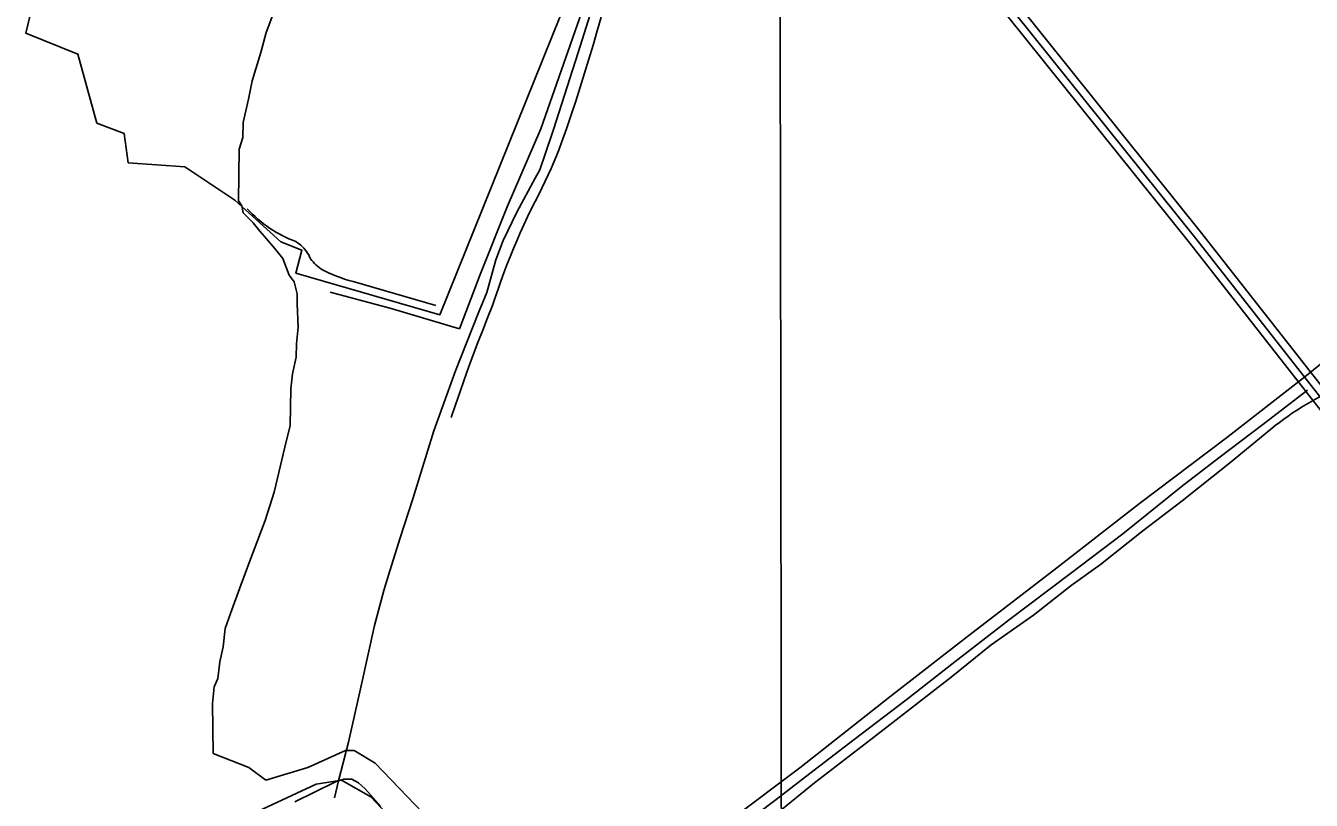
# Model space of a CAD drawing. Extents: x 3324104 to 3361979, y 612876 to 638273.
# Drawn here: x 3331994 to 3334490, y 633384 to 634887 of the extents above; entities that cross this region are included whole.
import ezdxf

# ---------------------------------------------------------------- set-up
doc = ezdxf.new("R2010")
doc.units = 0
for name, color, linetype in [('V-DTCH-CNTR', 7, 'Continuous'), ('V-GRID-MAJR', 7, 'Continuous'), ('V-ROAD-CNTR', 7, 'Continuous'), ('V-SITE-VEGE', 7, 'Continuous'), ('V-TOPO-SHOR', 7, 'Continuous')]:
    doc.layers.add(name, color=color, linetype=linetype)

msp = doc.modelspace()

# ---------------------------------------------------------------- linework, layer by layer
at = {"layer": 'V-DTCH-CNTR'}
for points in [[(3334477.313, 634205.623), (3334527.772, 634246.659), (3334592.6010000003, 634293.4010000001), (3334641.981, 634332.3640000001), (3334730.792, 634397.9), (3334813.275, 634459.698), (3334896.451, 634521.138), (3334964.502, 634573.405), (3335031.506, 634625.687), (3335114.012, 634688.88), (3335190.203, 634749.382), (3335260.71, 634802.654), (3335337.201, 634860.017), (3335425.316, 634925.5650000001), (3335498.346, 634984.373), (3335562.194, 635035.309), (3335615.514, 635081.18), (3335691.802, 635147.953), (3335722.503, 635173.267)], [(3332836.107, 634298.973), (3332876.435, 634404.314), (3332928.501, 634535.6730000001), (3332994.164, 634686.762), (3333069.393, 634900.657), (3333107.494, 635039.268), (3333117.183, 635106.807)], [(3332820.094, 634126.894), (3332828.2660000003, 634151.2710000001), (3332836.63, 634175.585), (3332845.182, 634199.832), (3332853.9250000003, 634224.01), (3332862.8540000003, 634248.1190000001), (3332871.974, 634272.159), (3332881.2800000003, 634296.127), (3332890.775, 634320.0210000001), (3332900.453, 634343.839), (3332905.637, 634359.838), (3332911.015, 634375.7710000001), (3332916.59, 634391.637), (3332922.361, 634407.433), (3332928.325, 634423.158), (3332934.483, 634438.807), (3332940.8340000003, 634454.378), (3332947.375, 634469.871), (3332954.109, 634485.282), (3332961.029, 634500.607), (3332968.142, 634515.846), (3332975.4390000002, 634530.997), (3332982.9220000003, 634546.056), (3332990.592, 634561.023), (3332996.752, 634573.082), (3333002.72, 634585.2390000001), (3333008.49, 634597.49), (3333014.062, 634609.833), (3333019.434, 634622.264), (3333024.605, 634634.782), (3333029.576, 634647.379), (3333034.341, 634660.056), (3333043.721, 634686.899), (3333052.8880000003, 634713.818), (3333061.84, 634740.809), (3333070.577, 634767.8690000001), (3333079.096, 634794.9990000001), (3333087.401, 634822.196), (3333095.489, 634849.457), (3333103.357, 634876.784), (3333111.387, 634903.67)], [(3332790.269, 634343.859), (3332629.501, 634390.513), (3332621.329, 634392.8250000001), (3332613.2260000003, 634395.358), (3332605.193, 634398.115), (3332597.239, 634401.091), (3332589.37, 634404.281), (3332581.59, 634407.689), (3332573.9080000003, 634411.308), (3332570.4020000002, 634413.26), (3332567, 634415.39), (3332563.715, 634417.696), (3332560.553, 634420.1680000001), (3332557.526, 634422.799), (3332554.6380000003, 634425.587), (3332551.9, 634428.519), (3332549.318, 634431.589), (3332546.897, 634434.79), (3332545.265, 634438.491), (3332543.417, 634442.0920000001), (3332541.363, 634445.579), (3332539.11, 634448.9400000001), (3332536.665, 634452.166), (3332534.038, 634455.2440000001), (3332531.236, 634458.164), (3332528.2660000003, 634460.917), (3332525.143, 634463.4890000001), (3332521.877, 634465.877), (3332518.477, 634468.073), (3332511.79, 634470.696), (3332505.185, 634473.512), (3332498.665, 634476.5210000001), (3332492.234, 634479.7170000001), (3332485.901, 634483.101), (3332479.667, 634486.6680000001), (3332473.544, 634490.416), (3332467.529, 634494.34), (3332461.633, 634498.4400000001), (3332455.859, 634502.708), (3332450.213, 634507.1460000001), (3332444.698, 634511.7440000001), (3332439.3200000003, 634516.504), (3332434.083, 634521.417), (3332428.99, 634526.479), (3332424.0500000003, 634531.692)], [(3332836.107, 634298.973), (3332703.3850000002, 634338.547), (3332584.998, 634369.691)], [(3333011.629, 633088.1240000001), (3333074.961, 633138.372), (3333196.308, 633223.702), (3333364.3910000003, 633347.802), (3333496.9050000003, 633447.427), (3333671.843, 633585.108), (3333822.602, 633701.658), (3333989.973, 633830.463), (3334156.185, 633960.066), (3334322.728, 634085.756), (3334477.313, 634205.623)], [(3334507.2, 634167.447), (3334497.971, 634162.5700000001), (3334488.8370000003, 634157.518), (3334479.803, 634152.291), (3334470.87, 634146.893), (3334462.043, 634141.324), (3334453.323, 634135.588), (3334444.713, 634129.684), (3334436.22, 634123.617), (3334427.844, 634117.389), (3334419.588, 634111.002), (3334411.458, 634104.456), (3334330.994, 634038.095), (3334239.276, 633964.938), (3334162.431, 633907.234), (3334080.5870000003, 633841.591), (3334023.859, 633800.65), (3333950.508, 633743.588), (3333868.432, 633685.616), (3333790.467, 633623.049), (3333634.6, 633502.096), (3333525.294, 633418.061), (3333452.254, 633358.554)]]:
    msp.add_lwpolyline(points, dxfattribs=at)
at = {"layer": 'V-GRID-MAJR'}
msp.add_spline([(3333482.838, 618266.121), (3333474.025, 624325.456), (3333465.2090000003, 630386.726), (3333456.393, 636448.02), (3333456.39, 636449.933)], degree=3, dxfattribs=at)
at = {"layer": 'V-ROAD-CNTR'}
for points in [[(3337064.9698325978, 634802.0723692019), (3336609.996742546, 634460.853051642), (3336581.368799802, 634388.8621956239), (3336581.87479879, 634317.5793381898), (3336590.6197813, 634276.9494194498), (3336595.737771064, 634202.0705692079), (3336585.5327914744, 634096.492780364), (3336580.438801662, 634022.6379280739), (3336583.1567962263, 633934.2711048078), (3336586.0377904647, 633870.9922313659), (3336581.90479873, 633856.2902607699), (3336127.351707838, 633490.831991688), (3335477.5420074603, 632967.6530380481), (3335473.756015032, 632972.1180291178), (3334812.197338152, 633801.9633694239), (3334513.236936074, 634183.0636072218), (3334277.161408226, 634483.6520060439), (3333713.362535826, 635186.554600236), (3333403.6901551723, 635583.9018055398), (3333381.78619898, 635627.9747173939), (3333323.5967231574, 635643.5221908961)], [(3335462.1690382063, 632962.5890481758), (3334800.431361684, 633792.6593880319), (3334501.437959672, 634173.8016257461), (3334265.4124317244, 634474.327024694), (3333701.59555936, 635177.2506188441), (3333390.9301806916, 635575.8728215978), (3333371.3692198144, 635615.2317428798), (3333310.829340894, 635631.4077105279), (3333276.452409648, 635582.0368092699), (3333118.1577262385, 635107.6087581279), (3333098.2007661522, 635098.68277598), (3333087.1747882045, 635111.95274944), (3332809.6053433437, 635583.9298054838)], [(3335473.5770153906, 632925.9461214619), (3335473.578015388, 632925.94712146), (3335450.5820613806, 632953.0600672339), (3334788.665385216, 633783.3554066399), (3334489.63898327, 634164.53964427), (3334253.6634552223, 634465.0020433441), (3333689.8285828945, 635167.9466374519), (3333378.170206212, 635567.8438376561), (3333360.952240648, 635602.4887683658), (3333317.1253283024, 635614.1997449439), (3333289.997382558, 635575.238822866), (3333130.299701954, 635096.6077801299), (3333093.9367746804, 635080.3438126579), (3333074.860812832, 635103.301766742), (3332796.675369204, 635576.3258206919)]]:
    msp.add_lwpolyline(points, dxfattribs=at)
at = {"layer": 'V-SITE-VEGE'}
for p, q in [((3332477.656, 634918.61), (3332460.7600000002, 634873.497)), ((3332460.7600000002, 634873.497), (3332450.4420000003, 634834.7649999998)), ((3332450.4420000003, 634834.7649999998), (3332433.397, 634779.934)), ((3332433.397, 634779.934), (3332426.3680000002, 634744.3910000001)), ((3332426.3680000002, 634744.3910000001), (3332415.952, 634699.179)), ((3332415.952, 634699.179), (3332415.503, 634670.02)), ((3332415.503, 634670.02), (3332408.6750000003, 634647.4359999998)), ((3332408.6750000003, 634647.4359999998), (3332407.131, 634546.9940000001)), ((3332407.131, 634546.9940000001), (3332413.464, 634537.1739999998)), ((3332413.464, 634537.1739999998), (3332416.505, 634524.165)), ((3332416.505, 634524.165), (3332435.646, 634504.427)), ((3332435.646, 634504.427), (3332448.357, 634488.0259999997)), ((3332448.357, 634488.0259999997), (3332457.928, 634478.157)), ((3332457.928, 634478.157), (3332477.019, 634455.1779999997)), ((3332477.019, 634455.1779999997), (3332492.9220000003, 634435.4889999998)), ((3332492.9220000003, 634435.4889999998), (3332505.384, 634402.8889999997)), ((3332505.384, 634402.8889999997), (3332514.9050000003, 634389.78)), ((3332514.9050000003, 634389.78), (3332521.039, 634367)), ((3332521.039, 634367), (3332520.74, 634347.5579999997)), ((3332520.74, 634347.5579999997), (3332523.281, 634302.1479999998)), ((3332523.281, 634302.1479999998), (3332519.546, 634269.7949999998)), ((3332519.546, 634269.7949999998), (3332519.147, 634243.878)), ((3332519.147, 634243.878), (3332512.169, 634211.5750000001)), ((3332512.169, 634211.5750000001), (3332508.481, 634182.463)), ((3332508.481, 634182.463), (3332507.387, 634111.182)), ((3332507.387, 634111.182), (3332497.018, 634069.21)), ((3332497.018, 634069.21), (3332476.235, 633982.027)), ((3332476.235, 633982.027), (3332459.187, 633927.194)), ((3332459.187, 633927.194), (3332428.7830000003, 633846.64)), ((3332428.7830000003, 633846.64), (3332411.8850000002, 633801.5260000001)), ((3332411.8850000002, 633801.5260000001), (3332391.599, 633746.7439999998)), ((3332391.599, 633746.7439999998), (3332381.431, 633717.732)), ((3332381.431, 633717.732), (3332377.642, 633682.14)), ((3332377.642, 633682.14), (3332370.716, 633653.0789999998)), ((3332370.716, 633653.0789999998), (3332366.9760000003, 633620.7289999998)), ((3332366.9760000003, 633620.7289999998), (3332360.248, 633604.628)), ((3332360.248, 633604.628), (3332356.511, 633572.2769999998)), ((3332356.511, 633572.2769999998), (3332358.258, 633475.0259999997)), ((3332358.258, 633475.0259999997), (3332427.279, 633447.8779999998)), ((3332541.619, 633447.8779999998), (3332615.1240000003, 633480.5639999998)), ((3332615.1240000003, 633480.564), (3332631.457, 633480.564)), ((3332631.457, 633480.564), (3332672.296, 633456.0449999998)), ((3332427.279, 633447.8779999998), (3332459.947, 633423.3609999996)), ((3332459.947, 633423.361), (3332541.619, 633447.8779999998)), ((3332672.296, 633456.0449999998), (3334126.054, 631952.4419999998)), ((3332606.957, 633423.361), (3332557.954, 633415.1899999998)), ((3332664.127, 633390.675), (3332606.957, 633423.361)), ((3332557.954, 633415.1899999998), (3332345.607, 633317.127)), ((3334126.054, 631846.209), (3332664.127, 633390.675))]:
    msp.add_line(p, q, dxfattribs=at)
at = {"layer": 'V-TOPO-SHOR'}
for p in [(3332620.643, 633497.263), (3332593.378, 633389.225)]:
    msp.add_line(p, (3332601.558, 633421.9400000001), dxfattribs=at)
for points in [[(3332188.0641839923, 635286.4006488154), (3332233.051231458, 635075.5527561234), (3332002.1414801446, 634904.7861035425), (3331994.085586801, 634872.321826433), (3332095.5630009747, 634831.9361668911), (3332132.303008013, 634698.1431455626), (3332185.069847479, 634677.9538555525), (3332193.2814902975, 634621.1803079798), (3332302.8147978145, 634613.2589255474), (3332400.2784243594, 634548.5285979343), (3332489.657839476, 634467.5590522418), (3332530.2488051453, 634451.404788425), (3332518.1578856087, 634406.7646375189), (3332798.1817443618, 634326.127829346), (3333048.586992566, 634947.1752677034), (3333088.944334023, 635064.8777409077)], [(3333108.432, 634968.942), (3333066.608, 634834.791), (3333018.482, 634685.238), (3333002.954, 634639.648), (3332992.349, 634607.459), (3332983.342, 634591.424), (3332947.281, 634525.255), (3332920.827, 634470.397), (3332906.772, 634432.871), (3332888.944, 634369.117), (3332873.541, 634331.612), (3332828.646, 634217.055), (3332786.429, 634101.11), (3332745.307, 633968.971), (3332721.2290000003, 633893.183), (3332700.7060000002, 633829.471), (3332689.335, 633791.229), (3332671.444, 633723.434), (3332645.387, 633606.5650000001), (3332620.643, 633497.263)], [(3334482.507, 634179.6510000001), (3334395.6180000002, 634113.259), (3334309.953, 634048.372), (3334236.9620000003, 633992.001), (3334123.716, 633901.055), (3334022.182, 633823.868), (3333904.086, 633734.741), (3333797.6040000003, 633653.102), (3333702.379, 633578.257), (3333602.606, 633502.436), (3333508.107, 633429.671), (3333450.991, 633385.948), (3333342.7600000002, 633303.987), (3333266.275, 633246.973), (3333171.813, 633176.647), (3333103.468, 633127.87), (3333046.242, 633077.182), (3333017.988, 633052.528)], [(3332683.5700000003, 633372.1140000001), (3332653.094, 633406.281), (3332639.794, 633417.942), (3332627.095, 633424.877), (3332611.597, 633425.1140000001), (3332601.558, 633421.9400000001), (3332595.342, 633419.974), (3332516.572, 633381.42)]]:
    msp.add_lwpolyline(points, dxfattribs=at)

doc.saveas('drawing.dxf')
